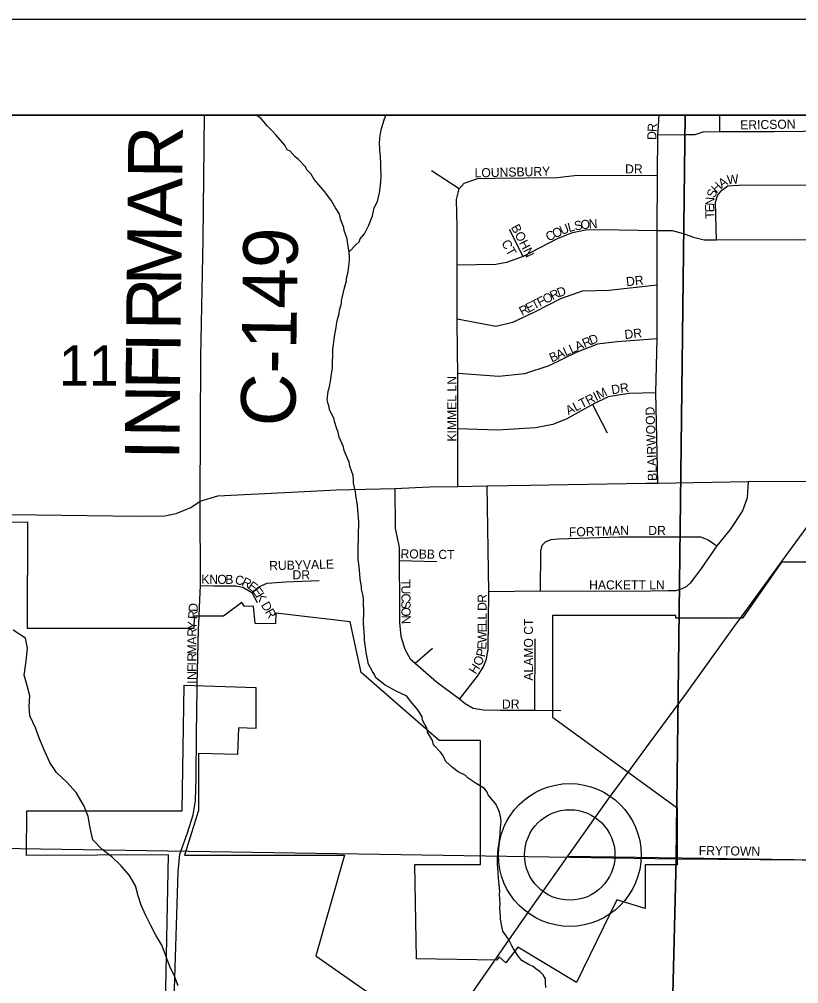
# Model space of a CAD drawing. Extents: x -209 to 4852, y 0 to 905.
# Drawn here: x 449.4 to 465.65, y 320.46 to 340.56 of the extents above; entities that cross this region are included whole.
import ezdxf

# ---------------------------------------------------------------- set-up
doc = ezdxf.new("R2010")
doc.units = 0
for name, color, linetype in [('Default', 7, 'Continuous'), ('GM_P_County_Alignment', 7, 'Continuous'), ('GM_X_Airport_Location_Class_2', 7, 'Continuous'), ('GM_X_Airport_Location_Class_3', 7, 'Continuous'), ('GM_X_County_Road', 7, 'Continuous'), ('GM_X_County_Road_Text', 7, 'Continuous'), ('GM_X_County_ROW', 7, 'Continuous'), ('GM_X_County_Subdivision', 7, 'Continuous'), ('GM_X_County_Subdivision_Text', 7, 'Continuous'), ('GM_X_Interstate_Location', 7, 'Continuous'), ('GM_X_Minor_Lake_Text', 7, 'Continuous'), ('GM_X_Minor_River', 7, 'Continuous'), ('GM_X_Township_Road_Text', 7, 'Continuous'), ('GM_X_Township_Subdivision_Text', 7, 'Continuous'), ('GM_X_Township_Text', 7, 'Continuous'), ('GM_X_US_Location', 7, 'Continuous'), ('SH_Data', 7, 'Continuous')]:
    doc.layers.add(name, color=color, linetype=linetype)

msp = doc.modelspace()

# ---------------------------------------------------------------- linework, layer by layer
at = {"layer": 'Default'}
msp.add_lwpolyline([(571.768, 202.559), (571.768, 338.559), (435.768, 338.559), (435.768, 202.559)], close=True, dxfattribs=at)
at = {"layer": 'GM_X_Airport_Location_Class_2'}
for points in [[(453.11, 326.7), (453.136, 327.841), (453.148, 328.107)], [(463.21, 323.087), (470.226, 322.984), (471.402, 322.972), (471.521, 322.971)]]:
    msp.add_lwpolyline(points, dxfattribs=at)
at = {"layer": 'GM_X_County_Road'}
for points in [[(456.066, 336.513), (455.992, 336.629), (455.905, 336.776), (455.772, 336.962), (455.646, 337.11), (455.55, 337.219), (455.484, 337.334), (455.395, 337.42), (455.366, 337.482), (455.218, 337.638), (455.151, 337.693), (455.047, 337.809), (454.987, 337.841), (454.936, 337.934), (454.751, 338.151), (454.669, 338.237), (454.565, 338.339), (454.432, 338.502), (454.341, 338.559)], [(456.274, 335.716), (456.415, 335.858), (456.485, 335.924), (456.509, 335.985), (456.596, 336.089), (456.684, 336.27), (456.766, 336.466), (456.775, 336.534), (456.8, 336.632), (456.865, 336.76), (456.908, 336.942), (456.936, 337.155), (456.94, 337.314), (456.937, 337.474), (456.938, 337.543), (456.927, 337.703), (456.915, 337.825), (456.917, 337.878), (456.911, 337.962), (456.914, 338.092), (456.942, 338.258), (457, 338.44), (457.043, 338.559)], [(459.438, 323.914), (459.411, 324.037), (459.339, 324.199), (459.176, 324.401), (459.155, 324.454), (459.096, 324.532), (458.923, 324.635), (458.758, 324.746), (458.691, 324.808), (458.548, 324.88), (458.428, 324.967), (458.294, 325.092), (458.229, 325.223), (458.177, 325.285), (458.037, 325.441), (458.016, 325.533), (457.906, 325.703), (457.9, 325.771), (457.806, 325.956), (457.8, 326.025), (457.705, 326.172), (457.557, 326.351), (457.476, 326.452), (457.257, 326.556), (457.024, 326.683), (456.83, 326.84), (456.808, 326.894), (456.765, 326.971), (456.67, 327.134), (456.664, 327.195), (456.63, 327.355), (456.624, 327.424), (456.599, 327.623), (456.593, 327.691), (456.588, 327.798), (456.577, 327.966), (456.584, 328.224), (456.573, 328.4), (456.574, 328.461), (456.569, 328.545), (456.534, 328.683), (456.536, 328.743), (456.509, 328.896), (456.497, 329.011), (456.491, 329.064), (456.486, 329.156), (456.467, 329.309), (456.464, 329.499), (456.479, 330.092), (456.455, 330.337), (456.45, 330.428), (456.417, 330.642), (456.411, 330.711), (456.37, 330.895), (456.364, 330.956), (456.359, 331.055), (456.288, 331.247), (456.275, 331.331), (456.175, 331.577), (456.161, 331.653), (456.067, 331.854), (456.047, 331.953), (456.018, 332.022), (455.969, 332.176), (455.963, 332.237), (455.868, 332.422), (455.862, 332.483), (455.841, 332.544), (455.82, 332.629), (455.84, 332.811), (455.857, 332.871), (455.892, 333.053), (455.902, 333.121), (455.929, 333.288), (455.939, 333.684), (455.949, 333.783), (455.969, 333.95), (456.004, 334.139), (456.013, 334.2), (456.023, 334.276), (456.065, 334.427), (456.074, 334.495), (456.116, 334.639), (456.118, 334.692), (456.152, 334.844), (456.178, 334.965), (456.22, 335.109), (456.221, 335.162), (456.255, 335.298), (456.264, 335.351), (456.275, 335.48), (456.284, 335.533), (456.286, 335.594), (456.274, 335.716), (456.241, 335.915), (456.235, 335.984), (456.171, 336.16), (456.165, 336.222), (456.093, 336.391), (456.087, 336.444), (456.066, 336.513)], [(449.608, 326.249), (449.621, 326.461), (449.573, 326.652), (449.504, 326.89), (449.542, 327.185), (449.572, 327.458), (449.532, 327.665), (449.27, 327.832)], [(452.715, 320.422), (452.637, 320.622), (452.535, 320.823), (452.372, 321.268), (452.249, 321.477), (452.14, 321.678), (452.032, 321.901), (451.938, 322.101), (451.875, 322.293), (451.82, 322.5), (451.696, 322.716), (451.527, 322.919), (451.326, 323.107), (451.125, 323.257), (450.933, 323.46), (450.879, 323.712), (450.839, 323.949), (450.754, 324.164), (450.587, 324.45), (450.394, 324.661), (450.179, 324.864), (450.04, 325.074), (449.918, 325.335), (449.825, 325.566), (449.74, 325.796), (449.617, 326.043), (449.608, 326.249)], [(460.376, 320.382), (460.371, 320.488), (460.366, 320.565), (460.322, 320.649), (460.248, 320.72), (460.195, 320.752), (460.098, 320.83), (460.03, 320.854), (459.872, 320.95), (459.806, 321.027), (459.703, 321.19), (459.667, 321.252), (459.594, 321.39), (459.477, 321.561), (459.456, 321.66), (459.429, 321.806), (459.431, 321.866), (459.42, 322.042), (459.422, 322.126), (459.412, 322.324), (459.414, 322.392), (459.396, 322.591), (459.391, 322.667), (459.373, 322.881), (459.368, 322.957), (459.371, 323.086), (459.384, 323.284), (459.393, 323.352), (459.421, 323.565), (459.423, 323.633), (459.435, 323.785), (459.444, 323.838), (459.438, 323.914)]]:
    msp.add_lwpolyline(points, dxfattribs=at)
at = {"layer": 'GM_X_County_Road_Text'}
for points in [[(453.158, 328.308), (453.178, 328.758), (453.169, 330.519), (453.186, 333.535), (453.236, 335.961), (453.26, 338.559)], [(453.148, 328.107), (453.158, 328.308)], [(453.503, 312.787), (453.23, 313.2), (452.906, 313.801), (452.691, 314.291), (452.661, 314.577), (452.586, 317.259), (452.601, 319.24), (452.713, 322.795), (452.749, 323.162), (452.91, 323.608), (453.027, 323.98), (453.075, 324.271), (453.089, 324.751), (453.094, 325.673), (453.108, 326.599), (453.11, 326.7)]]:
    msp.add_lwpolyline(points, dxfattribs=at)
at = {"layer": 'GM_X_County_ROW'}
for points in [[(453.169, 330.519), (453.538, 330.632), (455.073, 330.708), (456.006, 330.753), (457.225, 330.78), (457.951, 330.818), (458.541, 330.827), (459.144, 330.837), (460.034, 330.851), (462.46, 330.891), (462.71, 330.895), (464.593, 330.927), (466.232, 330.932), (466.444, 330.837)], [(442.946, 330.317), (443.144, 330.319), (446.939, 330.245), (449.761, 330.23), (451.877, 330.203), (452.432, 330.215), (452.669, 330.264), (452.974, 330.384), (453.169, 330.519)], [(460.835, 323.122), (463.21, 323.087)]]:
    msp.add_lwpolyline(points, dxfattribs=at)
at = {"layer": 'GM_X_County_Subdivision'}
msp.add_line((460.874, 323.146), (460.874, 323.146), dxfattribs=at)
at = {"layer": 'GM_X_County_Subdivision_Text'}
for points in [[(464.529, 328.215), (465.366, 329.359), (465.749, 329.878), (466.325, 330.672), (466.444, 330.837)], [(462.137, 324.936), (462.537, 325.478), (463.307, 326.519), (464.293, 327.893), (464.529, 328.215)], [(459.491, 321.208), (459.973, 321.899), (460.835, 323.122), (461.714, 324.365), (462.137, 324.936)], [(458.272, 319.443), (458.612, 319.941), (459.415, 321.099), (459.491, 321.208)]]:
    msp.add_lwpolyline(points, dxfattribs=at)
at = {"layer": 'GM_X_Minor_Lake_Text'}
msp.add_lwpolyline([(482.84, 285.356), (482.984, 295.952), (483.074, 303.486), (483.171, 310.029), (483.249, 313.713), (483.369, 322.855), (483.392, 325.723), (483.334, 338.559), (435.768, 338.559), (435.768, 263.429)], dxfattribs=at)
at = {"layer": 'GM_X_Minor_River'}
for points in [[(463.281, 338.559), (442.456, 338.559), (442.329, 323.393), (463.093, 323.066)], [(483.207, 338.559), (463.281, 338.559), (463.093, 323.066), (483.246, 322.903), (483.256, 323.774)], [(442.329, 323.393), (463.093, 323.066), (462.61, 303.563), (442.006, 303.553)], [(483.246, 322.903), (483.023, 303.524), (462.61, 303.563), (463.093, 323.066)]]:
    msp.add_lwpolyline(points, close=True, dxfattribs=at)
at = {"layer": 'GM_X_Township_Subdivision_Text'}
for radius in [1.488, 0.943]:
    msp.add_circle((460.874, 323.146), radius, dxfattribs=at)
at = {"layer": 'GM_X_Township_Text'}
msp.add_line((463.999, 338.214), (464.003, 338.559), dxfattribs=at)
for points in [[(462.71, 330.895), (462.666, 332.778), (462.694, 333.899), (462.694, 335.026), (462.697, 336.152), (462.706, 337.306), (462.713, 338.147), (462.739, 338.559)], [(470.22, 338.559), (470.219, 338.43), (470.213, 338.29), (470.195, 338.225), (470.139, 338.199), (469.927, 338.204), (469.081, 338.19), (468.17, 338.198), (466.963, 338.236), (465.141, 338.215), (463.999, 338.214), (463.649, 338.206), (463.484, 338.153), (463.303, 338.149), (462.713, 338.147)], [(458.569, 337.029), (457.994, 337.403)], [(458.569, 337.029), (458.675, 337.143), (458.959, 337.24), (459.307, 337.248), (460.618, 337.262), (461.027, 337.313), (462.706, 337.306)], [(458.525, 336.236), (458.51, 336.805), (458.569, 337.029)], [(463.93, 335.954), (463.909, 336.744), (463.953, 336.889), (464.047, 337), (464.172, 337.088), (464.509, 337.111), (466.947, 337.101), (468.99, 337.053), (470.16, 337.053), (470.416, 336.988), (470.758, 336.764)], [(458.534, 333.632), (458.525, 334.316), (458.529, 335.436), (458.529, 336.072), (458.525, 336.236)], [(469.937, 335.643), (469.599, 335.838), (469.401, 335.917), (469.137, 335.949), (468.108, 335.95), (466.961, 335.951), (465.527, 335.963), (463.93, 335.954), (463.673, 335.96), (463.484, 336.007), (463.245, 336.092), (463.016, 336.152), (462.697, 336.152), (461.509, 336.174), (461.205, 336.162), (460.905, 336.105), (460.609, 335.983), (459.9, 335.618), (459.555, 335.492), (459.331, 335.451), (458.529, 335.436)], [(459.9, 335.618), (459.62, 336.178)], [(458.525, 334.316), (459.332, 334.162), (459.691, 334.251), (460.146, 334.466), (460.686, 334.74), (461.139, 334.902), (461.686, 334.918), (462.694, 335.026)], [(462.694, 333.899), (461.861, 333.841), (461.449, 333.792), (461.011, 333.614), (460.44, 333.341), (459.934, 333.172), (459.393, 333.119), (458.541, 333.181)], [(458.541, 330.827), (458.54, 332.024), (458.541, 333.181), (458.534, 333.632)], [(462.666, 332.778), (462.103, 332.763), (461.676, 332.691), (461.346, 332.534), (460.811, 332.236), (460.519, 332.115), (460.16, 332.049), (459.368, 331.995), (458.54, 332.024)], [(461.346, 332.534), (461.656, 331.94)], [(457.225, 330.78), (457.234, 329.952), (457.268, 329.79), (457.321, 329.553), (457.321, 329.285), (457.328, 328.392), (457.324, 327.993), (457.355, 327.706), (457.437, 327.435), (457.55, 327.235), (457.651, 327.145), (458.097, 326.753), (458.573, 326.396), (458.695, 326.303), (458.863, 326.208), (459.078, 326.171), (459.431, 326.165), (460.144, 326.161), (460.689, 326.158)], [(459.144, 330.837), (459.178, 328.631), (459.17, 327.423), (459.127, 327.207), (459.074, 327.081), (458.946, 326.872), (458.573, 326.396)], [(464.593, 330.927), (464.573, 330.585), (464.478, 330.315), (464.221, 329.927), (463.943, 329.587), (463.598, 329.095), (463.386, 328.811), (463.301, 328.734), (463.207, 328.693), (463.083, 328.653), (462.921, 328.648), (462.558, 328.644), (461.416, 328.638), (460.265, 328.646), (459.178, 328.631)], [(460.265, 328.646), (460.268, 329.469), (460.299, 329.601), (460.37, 329.669), (460.487, 329.722), (460.633, 329.733), (461.911, 329.773), (463.596, 329.773), (463.761, 329.709), (463.943, 329.587)], [(457.321, 329.285), (458.104, 329.263)], [(454.248, 328.612), (454.392, 328.732), (454.566, 328.81), (454.956, 328.838), (455.652, 328.864)], [(453.178, 328.758), (453.454, 328.753), (453.917, 328.753), (454.062, 328.725), (454.248, 328.612), (454.361, 328.408)], [(460.144, 326.161), (460.151, 327.65)], [(457.651, 327.145), (458.014, 327.456)]]:
    msp.add_lwpolyline(points, dxfattribs=at)
at = {"layer": 'GM_X_US_Location'}
for points in [[(471.813, 329.245), (465.291, 329.244), (464.476, 328.081), (463.086, 328.081), (463.086, 328.138), (460.511, 328.137), (460.511, 326.017), (463.115, 324.126), (463.115, 322.938), (462.443, 322.938), (462.443, 322.029), (461.854, 322.209), (461.015, 320.49), (459.79, 321.226), (459.541, 320.897), (459.403, 321.026), (459.354, 320.951), (457.677, 320.98), (457.643, 322.949), (459.016, 322.949), (459.015, 325.533), (458.154, 325.533), (456.524, 326.949), (456.3, 328.005), (454.747, 328.181), (454.74, 327.964), (454.314, 327.971), (454.282, 328.33), (454.093, 328.32), (454.038, 328.408), (453.66, 328.123), (453.045, 328.122), (453.042, 327.867), (449.569, 327.867), (449.577, 330.08), (446.176, 330.017)], [(471.813, 329.245), (465.291, 329.244), (464.476, 328.081), (463.086, 328.081), (463.086, 328.138), (460.511, 328.137), (460.511, 326.017), (463.115, 324.126), (463.115, 322.938), (462.443, 322.938), (462.443, 322.029), (461.854, 322.209), (461.015, 320.49), (459.79, 321.226), (459.541, 320.897), (459.403, 321.026), (459.354, 320.951), (457.677, 320.98), (457.643, 322.949), (459.016, 322.949), (459.015, 325.533), (458.154, 325.533), (456.524, 326.949), (456.3, 328.005), (454.747, 328.181), (454.74, 327.964), (454.314, 327.971), (454.282, 328.33), (454.093, 328.32), (454.038, 328.408), (453.66, 328.123), (453.045, 328.122), (453.042, 327.867), (449.569, 327.867), (449.577, 330.08), (446.176, 330.017)], [(452.4, 317.569), (452.512, 323.151), (449.553, 323.138), (449.556, 324.065), (452.793, 324.065), (452.839, 326.685), (454.329, 326.633), (454.329, 325.781), (453.97, 325.794), (453.95, 325.238), (453.136, 325.263), (453.136, 324.07), (452.847, 323.139), (455.661, 323.139), (456.182, 323.139), (455.581, 321.046), (458.203, 319.211)], [(452.4, 317.569), (452.512, 323.151), (449.553, 323.138), (449.556, 324.065), (452.793, 324.065), (452.839, 326.685), (454.329, 326.633), (454.329, 325.781), (453.97, 325.794), (453.95, 325.238), (453.136, 325.263), (453.136, 324.07), (452.847, 323.139), (455.661, 323.139), (456.182, 323.139), (455.581, 321.046), (458.203, 319.211)]]:
    msp.add_lwpolyline(points, dxfattribs=at)
at = {"layer": 'SH_Data'}
for p, q in [((433.768, 340.559), (573.768, 340.559)), ((435.768, 338.559), (571.768, 338.559))]:
    msp.add_line(p, q, dxfattribs=at)

# ---------------------------------------------------------------- texts
at = {"layer": 'GM_P_County_Alignment'}
for s, height, rotation, p in [('R', 1.136, 89.3716, (452.799, 337.24)), ('A', 1.136, 89.3771, (452.788, 336.24)), ('M', 1.136, 89.3787, (452.775, 335.007)), ('C-149', 1.1364, 89.1797, (455.152, 332.073)), ('R', 1.136, 89.379, (452.764, 334.074)), ('I', 1.136, 89.3755, (452.759, 333.607)), ('F', 1.136, 89.3775, (452.751, 332.84)), ('N', 1.136, 89.3787, (452.74, 331.841)), ('I', 1.136, 89.3755, (452.735, 331.374))]:
    msp.add_text(s, height=height, rotation=rotation, dxfattribs=at).set_placement(p)
at = {"layer": 'GM_X_Airport_Location_Class_3'}
for s, height, rotation, p in [('D', 0.189, 86.5232, (453.115, 328.207)), ('R', 0.189, 86.558, (453.106, 328.057)), ('Y', 0.189, 87.1572, (453.095, 327.841)), ('R', 0.189, 89.4657, (453.093, 327.693)), ('A', 0.189, 89.9781, (453.093, 327.527)), ('M', 0.189, 89.9818, (453.093, 327.327)), ('R', 0.189, 89.994, (453.093, 327.177)), ('I', 0.189, 89.9563, (453.093, 327.094)), ('F', 0.189, 89.9821, (453.093, 326.96)), ('N', 0.189, 89.9781, (453.093, 326.794)), ('I', 0.189, 90, (453.093, 326.71)), ('FRYTOWN', 0.1894, 359.1701, (463.562, 323.146))]:
    msp.add_text(s, height=height, rotation=rotation, dxfattribs=at).set_placement(p)
at = {"layer": 'GM_X_Interstate_Location'}
for s, height, rotation, p in [('ERICSON', 0.1894, 0.9705, (464.428, 338.263)), ('D', 0.189, 88.1637, (462.676, 338.042)), ('R', 0.189, 86.2328, (462.681, 338.207)), ('LOUNSBURY', 0.1894, 1.3322, (458.893, 337.263)), ('DR', 0.1894, 0, (462.028, 337.346)), ('A', 0.189, 32.0957, (464.043, 337.036)), ('W', 0.189, 5.9967, (464.163, 337.117)), ('S', 0.189, 66.7727, (463.891, 336.819)), ('H', 0.189, 44.49, (463.933, 336.926)), ('N', 0.189, 85.6901, (463.883, 336.669)), ('E', 0.189, 92.1272, (463.888, 336.541)), ('T', 0.189, 92.1312, (463.893, 336.408)), ('BOHN', 0.1894, 297.2182, (459.643, 336.227)), ('O', 0.189, 24.766, (460.562, 335.992)), ('U', 0.189, 23.0149, (460.712, 336.061)), ('L', 0.189, 14.3013, (460.858, 336.123)), ('S', 0.189, 10.2438, (460.984, 336.156)), ('O', 0.189, 7.0329, (461.112, 336.179)), ('N', 0.189, 3.1713, (461.274, 336.199)), ('C', 0.189, 26.2935, (460.429, 335.926)), ('CT', 0.1894, 299.3565, (459.442, 335.902)), ('DR', 0.1894, 6.0054, (462.058, 334.996)), ('F', 0.189, 26.9926, (460.25, 334.565)), ('O', 0.189, 27.0135, (460.369, 334.625)), ('R', 0.189, 26.022, (460.516, 334.701)), ('D', 0.189, 20.4742, (460.647, 334.764)), ('R', 0.189, 26.9995, (459.879, 334.376)), ('E', 0.189, 27.0154, (460.012, 334.444)), ('T', 0.189, 26.9926, (460.131, 334.504)), ('D', 0.189, 21.2211, (461.319, 333.771)), ('DR', 0.1894, 6.0054, (462.025, 333.894)), ('A', 0.189, 23.8559, (461.031, 333.643)), ('R', 0.189, 23.8491, (461.184, 333.711)), ('B', 0.189, 23.8491, (460.498, 333.407)), ('A', 0.189, 23.8711, (460.635, 333.468)), ('L', 0.189, 23.8515, (460.787, 333.536)), ('L', 0.189, 23.8771, (460.909, 333.589)), ('KIMMEL LN', 0.1894, 90, (458.51, 331.76)), ('ALTRIM', 0.1894, 27.0534, (460.846, 332.307)), ('DR', 0.1894, 8.9803, (461.756, 332.743)), ('BLAIRWOOD', 0.1894, 92.0229, (462.693, 330.943)), ('FORTMAN', 0.1894, 1.708, (460.86, 329.779)), ('DR', 0.1894, 0, (462.511, 329.813)), ('ROBB CT', 0.1894, 359.0258, (457.345, 329.329)), ('RUBYVALE', 0.1894, 1.5081, (454.611, 329.079)), ('K', 0.189, 359.7377, (453.195, 328.796)), ('N', 0.189, 359.7337, (453.361, 328.795)), ('O', 0.189, 359.7337, (453.528, 328.795)), ('B', 0.189, 359.733, (453.694, 328.794)), ('C', 0.189, 349.7951, (453.886, 328.794)), ('DR', 0.1894, 0, (455.095, 328.89)), ('R', 0.189, 334.9992, (454.021, 328.771)), ('E', 0.189, 323.4142, (454.148, 328.713)), ('T', 0.189, 270.1639, (457.364, 328.894)), ('HACKETT LN', 0.1894, 0, (461.278, 328.679)), ('E', 0.189, 306.7989, (454.245, 328.644)), ('K', 0.189, 300.9975, (454.322, 328.541)), ('U', 0.189, 270.162, (457.364, 328.76)), ('C', 0.189, 270.1602, (457.365, 328.594)), ('R', 0.189, 89.994, (459.142, 328.4)), ('D', 0.189, 299.8804, (454.432, 328.356)), ('S', 0.189, 270.1588, (457.365, 328.444)), ('D', 0.189, 89.9928, (459.142, 328.233)), ('R', 0.189, 299.9109, (454.516, 328.211)), ('O', 0.189, 270.153, (457.366, 328.31)), ('L', 0.189, 89.9956, (459.142, 328.05)), ('N', 0.189, 272.2923, (457.366, 328.136)), ('L', 0.189, 89.9956, (459.142, 327.917)), ('ALAMO CT', 0.1894, 90, (460.109, 326.777)), ('W', 0.189, 89.7454, (459.142, 327.566)), ('E', 0.189, 89.9956, (459.142, 327.783)), ('E', 0.189, 86.6977, (459.133, 327.421)), ('P', 0.189, 77.5061, (459.1, 327.259)), ('O', 0.189, 66.9563, (459.023, 327.069)), ('H', 0.189, 56.9706, (458.915, 326.897)), ('DR', 0.1894, 0, (459.461, 326.196))]:
    msp.add_text(s, height=height, rotation=rotation, dxfattribs=at).set_placement(p)
at = {"layer": 'GM_X_Township_Road_Text'}
msp.add_text('11', height=0.8371, rotation=0, dxfattribs=at).set_placement((450.228, 332.928))

doc.saveas('drawing.dxf')
